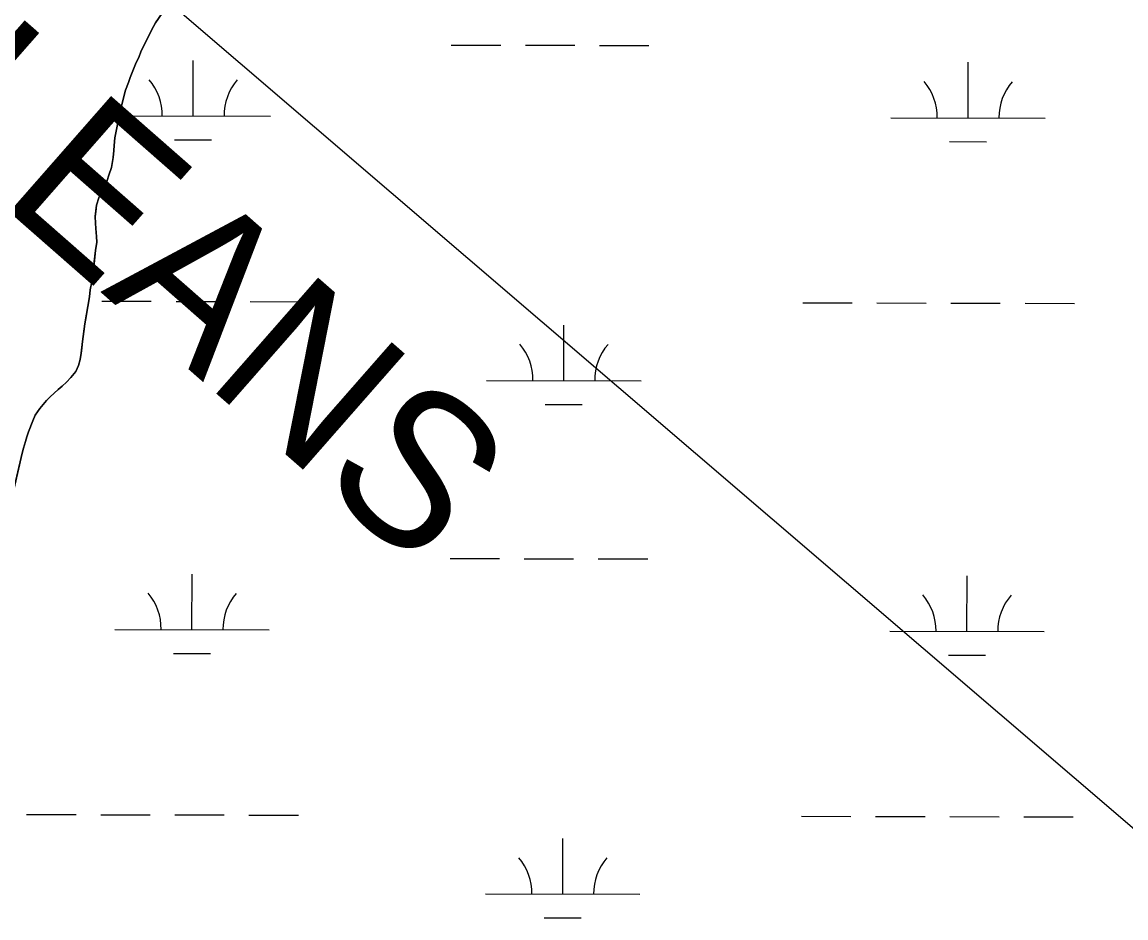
# Model space of a CAD drawing. Extents: x 3180038 to 3217926, y 922069 to 947485.
# Drawn here: x 3209093 to 3209808, y 936547 to 937127 of the extents above; entities that cross this region are included whole.
import ezdxf

# ---------------------------------------------------------------- set-up
doc = ezdxf.new("R2010")
doc.units = 0
for name, color, linetype in [('V-SITE-VEGE', 7, 'Continuous'), ('V-TOPO-BNDY', 7, 'Continuous'), ('V-TOPO-GNAM-IDEN', 7, 'Continuous'), ('V-TOPO-SHOR', 7, 'Continuous'), ('V-WETL-SWMP', 7, 'Continuous')]:
    doc.layers.add(name, color=color, linetype=linetype)

msp = doc.modelspace()

# ---------------------------------------------------------------- linework, layer by layer
at = {"layer": 'V-SITE-VEGE'}
for p, q in [((3209179.55, 937126.86), (3209183.84, 937133.22)), ((3209177.05, 937122.14), (3209179.55, 937126.86)), ((3209170.11, 937108.16), (3209177.05, 937122.14)), ((3209166.56, 937100.18), (3209168.87, 937105.08)), ((3209168.87, 937105.08), (3209170.11, 937108.16)), ((3209161.95, 937088.21), (3209166.56, 937100.18)), ((3209156.49, 937068.83), (3209160.18, 937083.32)), ((3209160.18, 937083.32), (3209161.95, 937088.21)), ((3209153.19, 937052.35), (3209156.49, 937068.83)), ((3209152.53, 937044.21), (3209152.68, 937047.46)), ((3209152.68, 937047.46), (3209153.19, 937052.35)), ((3209152.02, 937039.51), (3209152.53, 937044.21)), ((3209149.4, 937028.1), (3209150.98, 937033.17)), ((3209150.98, 937033.17), (3209152.02, 937039.51)), ((3209148.16, 937024.65), (3209149.4, 937028.1)), ((3209142.82, 937013.4), (3209146.38, 937020.66)), ((3209146.38, 937020.66), (3209148.16, 937024.65)), ((3209141.42, 937008.69), (3209142.82, 937013.4)), ((3209140.57, 937001.45), (3209141.42, 937008.69)), ((3209140.6, 936997.11), (3209140.57, 937001.45)), ((3209140.81, 936993.5), (3209140.6, 936997.11)), ((3209141.39, 936988.44), (3209140.81, 936993.5)), ((3209140.74, 936979.4), (3209141.6, 936984.65)), ((3209141.6, 936984.65), (3209141.39, 936988.44)), ((3209138.37, 936958.95), (3209140.74, 936979.4)), ((3209137.32, 936953.88), (3209138.37, 936958.95)), ((3209133.87, 936931.8), (3209136.81, 936949.36)), ((3209136.81, 936949.36), (3209137.32, 936953.88)), ((3209132.34, 936920.4), (3209133.87, 936931.8)), ((3209131.49, 936912.8), (3209132.34, 936920.4)), ((3209130.8, 936908.63), (3209131.49, 936912.8)), ((3209127.97, 936901.02), (3209129.75, 936904.83)), ((3209129.75, 936904.83), (3209130.8, 936908.63)), ((3209121.88, 936894.1), (3209124.74, 936897.02)), ((3209124.74, 936897.02), (3209127.97, 936901.02)), ((3209116.49, 936889.36), (3209119.18, 936891.55)), ((3209119.18, 936891.55), (3209121.88, 936894.1)), ((3209108.95, 936882.07), (3209111.29, 936884.44)), ((3209111.29, 936884.44), (3209116.49, 936889.36)), ((3209101.61, 936872.61), (3209104.65, 936876.97)), ((3209104.65, 936876.97), (3209108.95, 936882.07)), ((3209096.12, 936858.65), (3209100.02, 936868.98)), ((3209100.02, 936868.98), (3209101.61, 936872.61)), ((3209093.12, 936848.14), (3209096.12, 936858.65)), ((3209084.03, 936809.02), (3209093.12, 936848.14))]:
    msp.add_line(p, q, dxfattribs=at)
at = {"layer": 'V-TOPO-BNDY'}
msp.add_line((3205592, 940222.23), (3209853.29, 936570.46), dxfattribs=at)
at = {"layer": 'V-TOPO-SHOR'}
for points in [[(3209183.84, 937133.22), (3209179.55, 937126.86), (3209177.05, 937122.14), (3209173.85, 937115.79), (3209172.42, 937112.88), (3209170.11, 937108.16), (3209168.87, 937105.08), (3209166.56, 937100.18), (3209163.19, 937091.48), (3209161.95, 937088.21), (3209160.18, 937083.32), (3209157.37, 937072.09), (3209156.49, 937068.83), (3209153.19, 937052.35), (3209152.68, 937047.46), (3209152.53, 937044.21), (3209152.02, 937039.51), (3209150.98, 937033.17), (3209149.4, 937028.1), (3209148.16, 937024.65), (3209146.38, 937020.66), (3209144.6, 937017.03), (3209142.82, 937013.4), (3209141.42, 937008.69), (3209140.91, 937004.53), (3209140.57, 937001.45)], [(3209140.57, 937001.45), (3209140.6, 936997.11), (3209140.81, 936993.5), (3209141.39, 936988.44), (3209141.6, 936984.65), (3209140.74, 936979.4), (3209139.56, 936968.72), (3209138.87, 936963.47), (3209138.37, 936958.95), (3209137.32, 936953.88), (3209136.81, 936949.36), (3209135.78, 936943.02), (3209134.39, 936935.24), (3209133.87, 936931.8), (3209133.19, 936926.91), (3209132.34, 936920.4), (3209131.83, 936916.05), (3209131.49, 936912.8), (3209130.8, 936908.63), (3209129.75, 936904.83), (3209127.97, 936901.02), (3209124.74, 936897.02), (3209121.88, 936894.1), (3209119.18, 936891.55), (3209116.49, 936889.36), (3209111.28, 936884.44), (3209108.95, 936882.07), (3209104.65, 936876.97), (3209101.61, 936872.61), (3209100.02, 936868.98), (3209097.36, 936861.91), (3209096.12, 936858.65), (3209095.24, 936855.57), (3209094.01, 936851.22), (3209093.12, 936848.14), (3209087.7, 936824.6)]]:
    msp.add_lwpolyline(points, dxfattribs=at)
at = {"layer": 'V-WETL-SWMP'}
for p, q in [((3209371.1, 937112.48), (3209403.1, 937112.41)), ((3209419.1, 937112.38), (3209451.1, 937112.3)), ((3209467.1, 937112.27), (3209499.1, 937112.2)), ((3209203.93, 937066.43), (3209204.01, 937102.43)), ((3209705.84, 937065.3), (3209705.92, 937101.3)), ((3209156.04, 937066.54), (3209253.93, 937066.32)), ((3209655.84, 937065.41), (3209755.83, 937065.19)), ((3209191.9, 937051.03), (3209215.9, 937050.97)), ((3209693.8, 937049.9), (3209717.8, 937049.84)), ((3209144.82, 936946.49), (3209176.82, 936946.42)), ((3209192.82, 936946.38), (3209224.82, 936946.31)), ((3209240.82, 936946.28), (3209272.82, 936946.2)), ((3209598.72, 936945.47), (3209630.72, 936945.4)), ((3209646.72, 936945.36), (3209678.72, 936945.29)), ((3209694.72, 936945.25), (3209726.72, 936945.18)), ((3209742.72, 936945.14), (3209774.72, 936945.07)), ((3209444.02, 936895.08), (3209444.1, 936931.08)), ((3209394.02, 936895.19), (3209494.02, 936894.96)), ((3209431.98, 936879.67), (3209455.98, 936879.62)), ((3209370.35, 936779.81), (3209402.35, 936779.74)), ((3209418.35, 936779.7), (3209450.35, 936779.63)), ((3209466.35, 936779.59), (3209498.35, 936779.52)), ((3209203.18, 936733.76), (3209203.26, 936769.76)), ((3209705.09, 936732.63), (3209705.17, 936768.63)), ((3209153.18, 936733.87), (3209253.18, 936733.64)), ((3209655.09, 936732.74), (3209755.09, 936732.51)), ((3209191.15, 936718.35), (3209215.15, 936718.3)), ((3209693.05, 936717.22), (3209717.05, 936717.17)), ((3209096.07, 936613.93), (3209128.07, 936613.85)), ((3209144.07, 936613.82), (3209176.07, 936613.75)), ((3209192.07, 936613.71), (3209224.07, 936613.64)), ((3209240.07, 936613.6), (3209272.07, 936613.53)), ((3209597.97, 936612.8), (3209629.97, 936612.72)), ((3209645.97, 936612.69), (3209677.97, 936612.62)), ((3209693.97, 936612.58), (3209725.97, 936612.51)), ((3209741.97, 936612.47), (3209773.97, 936612.4)), ((3209443.27, 936562.4), (3209443.35, 936598.4)), ((3209393.27, 936562.51), (3209493.27, 936562.29)), ((3209431.23, 936547), (3209455.23, 936546.94))]:
    msp.add_line(p, q, dxfattribs=at)
msp.add_lwpolyline([(3209087.7, 936824.6), (3209093.12, 936848.14), (3209094.01, 936851.22), (3209095.24, 936855.57), (3209096.12, 936858.65), (3209097.36, 936861.91), (3209100.01, 936868.98), (3209101.61, 936872.61), (3209104.65, 936876.97), (3209108.95, 936882.07), (3209111.28, 936884.44), (3209116.49, 936889.36), (3209119.18, 936891.55), (3209121.88, 936894.1), (3209124.75, 936897.02), (3209127.97, 936901.02), (3209129.75, 936904.83), (3209130.8, 936908.63), (3209131.49, 936912.8), (3209131.83, 936916.05), (3209132.34, 936920.4), (3209133.19, 936926.91), (3209133.88, 936931.8), (3209134.39, 936935.24), (3209135.78, 936943.02), (3209136.81, 936949.36), (3209137.32, 936953.88), (3209138.37, 936958.95), (3209138.87, 936963.47), (3209139.56, 936968.72), (3209140.74, 936979.4), (3209141.6, 936984.65), (3209141.39, 936988.44), (3209140.81, 936993.5), (3209140.6, 936997.11), (3209140.57, 937001.45), (3209140.9, 937004.53), (3209141.41, 937008.69), (3209142.82, 937013.4), (3209144.6, 937017.03), (3209146.38, 937020.66), (3209148.16, 937024.65), (3209149.4, 937028.1), (3209150.99, 937033.17), (3209152.02, 937039.51), (3209152.53, 937044.21), (3209152.68, 937047.47), (3209153.19, 937052.35), (3209156.49, 937068.83), (3209157.37, 937072.09), (3209160.18, 937083.32), (3209161.95, 937088.21), (3209163.19, 937091.48), (3209166.56, 937100.18), (3209168.87, 937105.08), (3209170.11, 937108.16), (3209172.42, 937112.88), (3209173.85, 937115.79), (3209177.05, 937122.14), (3209179.55, 937126.86), (3209183.84, 937133.22)], dxfattribs=at)
for centre, start, end in [((3209148.69, 937067.03), 359.09901, 40.64267), ((3209259.17, 937066.78), 139.09901, 180.64267), ((3209650.59, 937065.9), 359.09901, 40.64267), ((3209761.08, 937065.65), 139.09901, 180.64267), ((3209388.77, 936895.68), 359.09901, 40.64267), ((3209499.26, 936895.43), 139.09901, 180.64267), ((3209147.94, 936734.36), 359.09901, 40.64267), ((3209258.43, 936734.11), 139.09901, 180.64267), ((3209649.84, 936733.22), 359.09901, 40.64267), ((3209760.33, 936732.98), 139.09901, 180.64267), ((3209388.03, 936563), 359.09901, 40.64267), ((3209498.51, 936562.75), 139.09901, 180.64267)]:
    msp.add_arc(centre, 35.25, start, end, dxfattribs=at)

# ---------------------------------------------------------------- texts
at = {"layer": 'V-TOPO-GNAM-IDEN'}
msp.add_text('NEW    ORLEANS', height=99.9998, rotation=318.74313, dxfattribs=at).set_placement((3208523.6, 937496.53))

doc.saveas('drawing.dxf')
